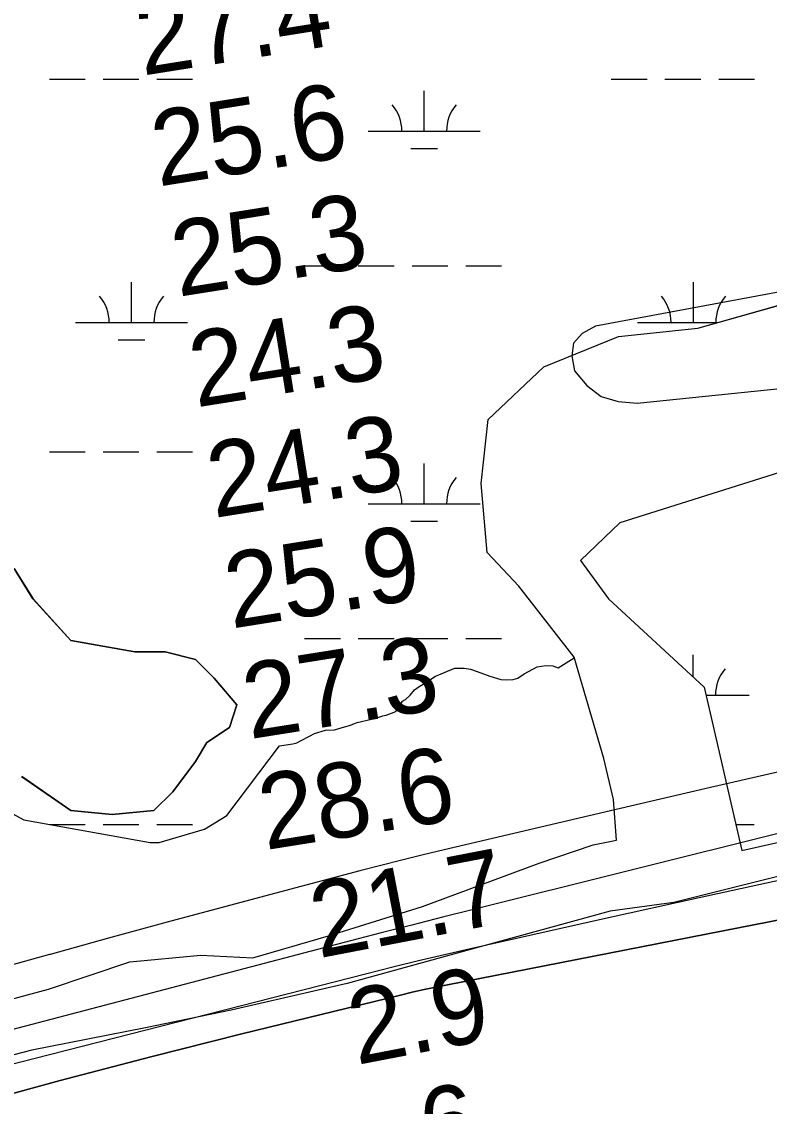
# Model space of a CAD drawing. Extents: x 3177185 to 3215018, y 812988 to 838321.
# Drawn here: x 3204917 to 3205585, y 828446 to 829415 of the extents above; entities that cross this region are included whole.
import ezdxf

# ---------------------------------------------------------------- set-up
doc = ezdxf.new("R2010")
doc.units = 0
for name, color, linetype in [('V-RIVR-EDGE', 7, 'Continuous'), ('V-RIVR-RANG', 7, 'Continuous'), ('V-SITE-VEGE', 7, 'Continuous'), ('V-TOPO-DPTH', 7, 'Continuous'), ('V-TOPO-MINR', 7, 'Continuous'), ('V-TOPO-WATR', 7, 'Continuous'), ('V-WETL-SWMP', 7, 'Continuous')]:
    doc.layers.add(name, color=color, linetype=linetype)

msp = doc.modelspace()

# ---------------------------------------------------------------- linework, layer by layer
at = {"layer": 'V-RIVR-EDGE'}
for points in [[(3206779.28, 828932.76), (3206685.32, 828902.57), (3206584.41, 828876.3), (3206530.48, 828862.96), (3206441.75, 828841.44), (3206383.88, 828818.98), (3206306.89, 828799.18), (3206256.02, 828792.78), (3206131.66, 828774.4), (3206091.21, 828765.37), (3206038.56, 828745.94), (3205995.92, 828728.23), (3205917.63, 828708.42), (3205838.91, 828691.67), (3205775.42, 828680.52), (3205681.06, 828665.98), (3205604.53, 828654.43), (3205499.7, 828628.17), (3205442.74, 828620.49), (3205326.6, 828588.61), (3205207.86, 828555.87), (3205104.34, 828532.22), (3205027.8, 828516.32), (3204926.04, 828496.58)], [(3204926.04, 828496.58), (3204826.87, 828470.74), (3204714.66, 828446.24), (3204574.15, 828401.82), (3204469.74, 828366.43), (3204362.3, 828335.84), (3204253.97, 828299.59), (3204183.48, 828269.77), (3204118.24, 828255.59), (3204056.04, 828236.18), (3203972.93, 828205.09), (3203915.94, 828185.67), (3203875.05, 828171.86), (3203855.05, 828169.74), (3203824.59, 828156.34), (3203733.22, 828123.1), (3203639.71, 828098.12), (3203535.3, 828066.21), (3203358.26, 828012.75), (3203250.38, 827983.45), (3203152.09, 827958.49), (3203101.61, 827939.05), (3203019.81, 827904.04), (3202940.19, 827872.94)]]:
    msp.add_lwpolyline(points, dxfattribs=at)
at = {"layer": 'V-SITE-VEGE'}
for points in [[(3204842.55, 828524.51), (3204941.11, 828550.8), (3205013.6, 828575.4), (3205077.16, 828581.24), (3205123.63, 828578.89), (3205191.23, 828598.59), (3205275.13, 828624.85), (3205379.38, 828663.38), (3205427.43, 828679.78), (3205448.34, 828684.01), (3205445.79, 828720.13), (3205437.16, 828756.82), (3205410.59, 828847.16), (3205361.1, 828910.68), (3205332.92, 828940.82), (3205327.59, 829002.25), (3205333.72, 829059.54), (3205383.61, 829106.5), (3205450.2, 829133.71), (3205521, 829141.15), (3205610.5, 829166.32)], [(3205594.07, 829012.2), (3205451.5, 828967.13), (3205416.16, 828933.74), (3205441.22, 828899.43), (3205526.77, 828820.46), (3205560.39, 828674.73), (3205617.33, 828687.51)], [(3205109.38, 828804.81), (3205089.14, 828828.44), (3205072.27, 828845.31), (3205045.28, 828852.06), (3205018.29, 828852.06), (3204960.93, 828862.19), (3204927.19, 828899.32), (3204910.32, 828926.33)], [(3204917.07, 828740.68), (3204960.93, 828710.3), (3204998.04, 828706.92), (3205035.15, 828710.3), (3205052.02, 828727.17), (3205072.27, 828754.18), (3205082.39, 828771.05), (3205102.63, 828784.56), (3205109.38, 828804.81)]]:
    msp.add_lwpolyline(points, dxfattribs=at)
at = {"layer": 'V-TOPO-DPTH'}
for points in [[(3205631.03, 828699.3), (3205430.52, 828649.3), (3205403.03, 828642.45), (3205375.54, 828635.61), (3205348.06, 828628.78), (3205320.56, 828621.96), (3205293.09, 828615.09), (3205265.63, 828608.14), (3205238.2, 828601.08), (3205210.78, 828593.95), (3204320.36, 828360.41)], [(3204870.87, 828447.2), (3204951.58, 828469.41), (3205032.58, 828490.56), (3205113.77, 828510.99), (3205255.51, 828545.66), (3205265.99, 828548.14), (3205276.5, 828550.53), (3205287.03, 828552.77), (3205297.59, 828554.92), (3205831.05, 828659.31)], [(3204870.87, 828447.2), (3204951.58, 828469.41), (3205032.58, 828490.56), (3205113.77, 828510.99), (3205255.51, 828545.66), (3205265.99, 828548.14), (3205276.5, 828550.53), (3205287.03, 828552.77), (3205297.59, 828554.92), (3205831.05, 828659.31)]]:
    msp.add_lwpolyline(points, dxfattribs=at)
at = {"layer": 'V-TOPO-MINR'}
for points in [[(3205852.61, 829221.33), (3205429.62, 829142.78), (3205417.82, 829136.19), (3205410.1, 829127.68), (3205408.5, 829116.31), (3205410.99, 829103.02), (3205421.93, 829089.91), (3205434.61, 829080.14), (3205449.89, 829075.4), (3205466.91, 829074), (3205882.36, 829116.75)], [(3205622.18, 828751.39), (3205532.51, 828730.93), (3205442.91, 828710.13), (3205294.56, 828675.25), (3205275.66, 828670.72), (3205256.78, 828666.1), (3205237.94, 828661.33), (3205219.12, 828656.46), (3205151.83, 828638.75), (3205099.41, 828624.84), (3205047.04, 828610.76), (3204994.74, 828596.45), (3204942.47, 828581.98), (3204941.87, 828581.81), (3204889.29, 828567.32)], [(3205631.03, 828699.3), (3205430.52, 828649.3), (3205403.03, 828642.45), (3205375.54, 828635.61), (3205348.06, 828628.78), (3205320.56, 828621.96), (3205293.09, 828615.09), (3205265.63, 828608.14), (3205238.2, 828601.08), (3205210.78, 828593.95), (3204320.36, 828360.41)], [(3205605.69, 828650.68), (3205522.11, 828632.4), (3205438.58, 828613.86), (3205318.07, 828586.82), (3205294.86, 828581.51), (3205271.69, 828576.06), (3205248.56, 828570.41), (3205225.46, 828564.63), (3204829.81, 828463.73)]]:
    msp.add_lwpolyline(points, dxfattribs=at)
at = {"layer": 'V-TOPO-WATR'}
msp.add_lwpolyline([(3205831.05, 828659.31), (3205297.59, 828554.92), (3205287.03, 828552.77), (3205276.5, 828550.53), (3205265.99, 828548.14), (3205255.51, 828545.66), (3205113.77, 828510.99), (3205032.58, 828490.56), (3204951.58, 828469.41), (3204870.87, 828447.2)], dxfattribs=at)
at = {"layer": 'V-WETL-SWMP'}
for p, q in [((3204941.8, 829363.26), (3204973.8, 829363.26)), ((3204989.8, 829363.26), (3205021.8, 829363.26)), ((3205037.8, 829363.26), (3205069.8, 829363.26)), ((3205443.71, 829363.26), (3205475.71, 829363.26)), ((3205491.71, 829363.26), (3205523.71, 829363.26)), ((3205539.71, 829363.26), (3205571.71, 829363.26)), ((3205276.64, 829316.83), (3205276.64, 829352.83)), ((3205226.64, 829316.83), (3205326.64, 829316.83)), ((3205264.64, 829301.39), (3205288.64, 829301.39)), ((3205169.8, 829196.75), (3205201.8, 829196.75)), ((3205217.8, 829196.75), (3205249.8, 829196.75)), ((3205265.8, 829196.75), (3205297.8, 829196.75)), ((3205313.8, 829196.75), (3205345.8, 829196.75)), ((3205015.21, 829146.01), (3205015.21, 829182.01)), ((3205517.11, 829146.01), (3205517.11, 829182.01)), ((3205521, 829141.15), (3205610.51, 829166.32)), ((3204965.21, 829146.01), (3205065.21, 829146.01)), ((3205467.11, 829146.01), (3205538.3, 829146.01)), ((3205450.2, 829133.71), (3205521, 829141.15)), ((3205003.21, 829130.58), (3205027.21, 829130.58)), ((3205383.61, 829106.5), (3205450.2, 829133.71)), ((3205333.72, 829059.54), (3205383.61, 829106.5)), ((3205327.59, 829002.25), (3205333.72, 829059.54)), ((3204941.8, 829030.58), (3204973.8, 829030.58)), ((3204989.8, 829030.58), (3205021.8, 829030.58)), ((3205037.8, 829030.58), (3205069.8, 829030.58)), ((3205276.64, 828984.15), (3205276.64, 829020.15)), ((3205332.92, 828940.82), (3205327.59, 829002.25)), ((3205226.64, 828984.15), (3205326.64, 828984.15)), ((3205264.64, 828968.72), (3205288.64, 828968.72)), ((3205361.1, 828910.68), (3205332.92, 828940.82)), ((3204910.34, 828926.31), (3204927.21, 828899.3)), ((3205410.58, 828847.16), (3205361.1, 828910.68)), ((3204927.21, 828899.3), (3204960.95, 828862.17)), ((3204960.95, 828862.17), (3205018.31, 828852.05)), ((3205169.8, 828864.08), (3205201.8, 828864.08)), ((3205217.8, 828864.08), (3205249.8, 828864.08)), ((3205265.8, 828864.08), (3205297.8, 828864.08)), ((3205313.8, 828864.08), (3205345.8, 828864.08)), ((3205018.31, 828852.05), (3205045.3, 828852.05)), ((3205045.3, 828852.05), (3205072.29, 828845.29)), ((3205072.29, 828845.29), (3205089.16, 828828.42)), ((3205396.36, 828837.72), (3205410.71, 828846.75)), ((3205410.71, 828846.75), (3205410.58, 828847.16)), ((3205516.86, 828829.61), (3205516.86, 828849.38)), ((3205297.48, 828834.94), (3205303.9, 828837.53)), ((3205303.9, 828837.53), (3205312.46, 828837.54)), ((3205312.46, 828837.54), (3205318.03, 828836.7)), ((3205318.03, 828836.7), (3205324.02, 828834.57)), ((3205365.98, 828832.52), (3205377.53, 828838.54)), ((3205377.53, 828838.54), (3205385.23, 828839.84)), ((3205385.23, 828839.84), (3205391.65, 828839.42)), ((3205391.65, 828839.42), (3205396.36, 828837.72)), ((3205089.16, 828828.42), (3205109.4, 828804.79)), ((3205275.67, 828823.34), (3205281.66, 828827.21)), ((3205281.66, 828827.21), (3205286.79, 828830.21)), ((3205286.79, 828830.21), (3205289.78, 828831.5)), ((3205289.78, 828831.5), (3205297.48, 828834.94)), ((3205324.02, 828834.57), (3205335.16, 828830.31)), ((3205335.16, 828830.31), (3205345.02, 828827.34)), ((3205345.02, 828827.34), (3205350.15, 828826.92)), ((3205350.15, 828826.92), (3205356.15, 828827.36)), ((3205356.15, 828827.36), (3205360.42, 828828.65)), ((3205360.42, 828828.65), (3205365.98, 828832.52)), ((3205264.14, 828813.47), (3205267.98, 828818.19)), ((3205267.98, 828818.19), (3205272.25, 828821.19)), ((3205272.25, 828821.19), (3205275.67, 828823.34)), ((3205255.16, 828804.46), (3205257.3, 828807.89)), ((3205257.3, 828807.89), (3205259.86, 828809.61)), ((3205259.86, 828809.61), (3205264.14, 828813.47)), ((3205528.42, 828813.38), (3205566.86, 828813.38)), ((3205109.4, 828804.79), (3205102.66, 828784.54)), ((3205242.77, 828795.45), (3205247.47, 828797.17)), ((3205247.47, 828797.17), (3205251.32, 828798.89)), ((3205251.32, 828798.89), (3205255.16, 828804.46)), ((3205209.82, 828786.39), (3205213.67, 828787.68)), ((3205213.67, 828787.68), (3205216.67, 828788.97)), ((3205216.67, 828788.97), (3205229.51, 828791.99)), ((3205229.51, 828791.99), (3205233.36, 828792.86)), ((3205233.36, 828792.86), (3205239.77, 828795.01)), ((3205239.77, 828795.01), (3205242.77, 828795.45)), ((3205102.66, 828784.54), (3205082.41, 828771.03)), ((3205174.31, 828776.9), (3205178.59, 828779.04)), ((3205178.59, 828779.04), (3205188.43, 828782.06)), ((3205188.43, 828782.06), (3205196.56, 828782.51)), ((3205196.56, 828782.51), (3205205.55, 828785.09)), ((3205205.55, 828785.09), (3205209.82, 828786.39)), ((3205082.41, 828771.03), (3205072.29, 828754.16)), ((3205100.46, 828705.99), (3205147.36, 828768.28)), ((3205147.36, 828768.28), (3205159.34, 828770.01)), ((3205159.34, 828770.01), (3205162.77, 828770.88)), ((3205162.77, 828770.88), (3205166.19, 828772.6)), ((3205166.19, 828772.6), (3205174.31, 828776.9)), ((3205072.29, 828754.16), (3205052.05, 828727.15)), ((3204960.95, 828710.28), (3204917.09, 828740.66)), ((3204874.76, 828726.14), (3204919.09, 828701.95)), ((3205052.05, 828727.15), (3205035.18, 828710.28)), ((3204998.06, 828706.9), (3204960.95, 828710.28)), ((3205035.18, 828710.28), (3204998.06, 828706.9)), ((3204919.09, 828701.95), (3205031.94, 828681.79)), ((3205080.31, 828693.89), (3205100.46, 828705.99)), ((3204941.8, 828697.91), (3204973.8, 828697.91)), ((3204989.8, 828697.91), (3205021.8, 828697.91)), ((3205037.8, 828697.91), (3205069.8, 828697.91)), ((3205040, 828681.79), (3205080.31, 828693.89)), ((3205555.05, 828697.95), (3205571.45, 828697.95)), ((3205031.94, 828681.79), (3205040, 828681.79))]:
    msp.add_line(p, q, dxfattribs=at)
msp.add_lwpolyline([(3205594.07, 829012.2), (3205451.5, 828967.13), (3205416.16, 828933.74), (3205441.22, 828899.43), (3205526.77, 828820.46), (3205560.39, 828674.73), (3205617.32, 828687.51)], dxfattribs=at)
for centre, start, end in [((3205221.4, 829317.3), 359.22818, 40.77184), ((3205331.89, 829317.3), 139.22818, 180.77184), ((3204959.96, 829146.49), 359.22818, 40.77184), ((3205070.45, 829146.49), 139.22818, 180.77184), ((3205461.87, 829146.49), 359.22818, 40.77184), ((3205572.36, 829146.49), 139.22818, 180.77184), ((3205221.4, 828984.63), 359.22818, 40.77184), ((3205331.88, 828984.63), 139.22818, 180.77184), ((3205572.1, 828813.86), 139.22818, 180.77184)]:
    msp.add_arc(centre, 35.25, start, end, dxfattribs=at)

# ---------------------------------------------------------------- texts
at = {"layer": 'V-RIVR-RANG'}
for s, rotation, p in [('27.4', 9.03833, (3205024.94, 829366.35)), ('25.6', 9.03833, (3205039.07, 829267.34)), ('25.3', 9.03833, (3205056.84, 829168.91)), ('24.3', 9.03833, (3205072.79, 829070.19)), ('24.3', 9.03833, (3205088.74, 828971.47)), ('25.9', 9.03833, (3205104.42, 828872.71)), ('27.3', 9.03833, (3205120.63, 828774.03)), ('28.6', 9.03833, (3205134.76, 828675.02)), ('21.7', 10.89675, (3205182.5, 828578.42)), ('2.9', 10.89675, (3205216.32, 828483.14)), ('6', 10.89675, (3205280.19, 828393.65))]:
    msp.add_text(s, height=67, rotation=rotation, dxfattribs=at).set_placement(p)

doc.saveas('drawing.dxf')
